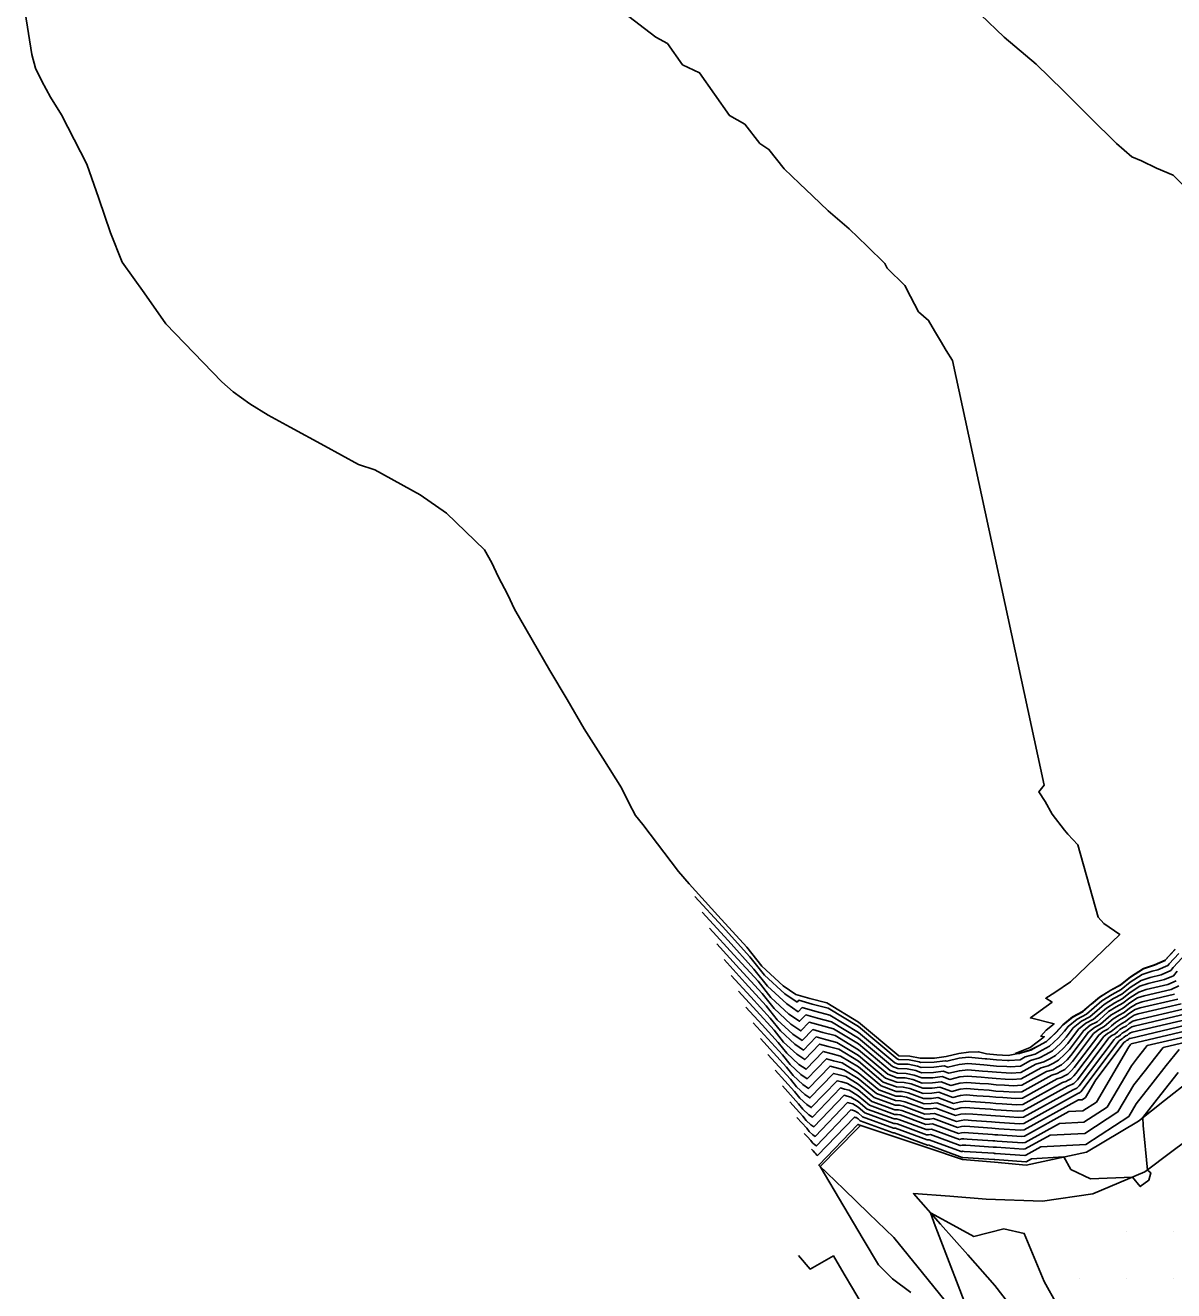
# Model space of a CAD drawing. Extents: x 2188792 to 2191981, y 386090 to 389710.
# Drawn here: x 2188885.7 to 2189130.1, y 386587.4 to 386856.5 of the extents above; entities that cross this region are included whole.
import ezdxf

# ---------------------------------------------------------------- set-up
doc = ezdxf.new("R2010")
doc.units = 0
for name, color, linetype in [('DTM Contours Major', 7, 'Continuous'), ('DTM Contours Minor', 7, 'Continuous'), ('Exist DTM QL2 LIDAR Elevation Point', 7, 'Continuous'), ('PH Exist DTM Breakline', 7, 'Continuous')]:
    doc.layers.add(name, color=color, linetype=linetype)

msp = doc.modelspace()

# ---------------------------------------------------------------- linework, layer by layer
at = {"layer": 'DTM Contours Major'}
for points in [[(2189131.11, 386659.1), (2189129.11, 386656.9), (2189128.83, 386656.57), (2189126.69, 386655.62), (2189125.5, 386655.34), (2189123.37, 386654.63), (2189120.82, 386653), (2189118.85, 386651.43), (2189116.95, 386650.41), (2189114.78, 386649.04), (2189113.16, 386647.67), (2189111.47, 386646.19), (2189109.52, 386645.17), (2189107.59, 386643.61), (2189106.81, 386642.58), (2189105.49, 386641.14), (2189103.63, 386639.39), (2189102.09, 386638.54), (2189100.58, 386637.74), (2189098.48, 386637.11), (2189097.38, 386636.5), (2189095.03, 386636.36), (2189094.72, 386636.38), (2189092.37, 386636.5), (2189090.28, 386636.73), (2189089.96, 386636.75), (2189086.36, 386637.04), (2189084.38, 386636.83), (2189081.79, 386636.2), (2189081.45, 386636.32), (2189079.08, 386636.02), (2189076.19, 386635.97), (2189075.86, 386636.09), (2189073.74, 386636.52), (2189071.52, 386636.59), (2189071.19, 386636.71), (2189063, 386643.56), (2189056.53, 386647.47), (2189053.1, 386648.36), (2189050.27, 386649.16), (2189049.9, 386648.78), (2189047.27, 386650.53), (2189042.96, 386654.52), (2189039.88, 386658.42), (2189034.02, 386664.84), (2189028.16, 386671.26)], [(2189130.21, 386650.46), (2189123.36, 386648.85), (2189122.13, 386648.44), (2189120.66, 386647.5), (2189119.52, 386646.59), (2189118.42, 386646.01), (2189117.17, 386645.21), (2189116.24, 386644.42), (2189115.26, 386643.57), (2189114.13, 386642.98), (2189113.02, 386642.08), (2189108.54, 386636.14), (2189107.83, 386635.38), (2189106.85, 386634.45), (2189106.03, 386634), (2189105.23, 386633.58), (2189104.12, 386633.24), (2189097.77, 386629.73), (2189096.14, 386629.63), (2189093.86, 386629.78), (2189092.23, 386629.87), (2189090.77, 386630.03), (2189088.47, 386630.18), (2189085.98, 386630.38), (2189084.6, 386630.23), (2189082.81, 386629.79), (2189080.32, 386630.72), (2189078.66, 386630.51), (2189076.65, 386630.47), (2189074.2, 386631.37), (2189072.71, 386631.68), (2189071.15, 386631.72), (2189068.75, 386632.6), (2189062.96, 386637.44), (2189058.39, 386640.2), (2189055.97, 386640.83), (2189053.97, 386641.39), (2189051.27, 386638.58), (2189049.41, 386639.82), (2189046.37, 386642.64), (2189044.2, 386645.39), (2189040.06, 386649.92), (2189035.92, 386654.46)], [(2189133.72, 386645.3), (2189121.22, 386642.36), (2189120.89, 386642.25), (2189120.5, 386642), (2189120.19, 386641.76), (2189119.9, 386641.6), (2189119.56, 386641.39), (2189119.31, 386641.17), (2189119.05, 386640.94), (2189118.75, 386640.79), (2189118.45, 386640.54), (2189110.26, 386629.7), (2189110.18, 386629.62), (2189110.07, 386629.51), (2189109.97, 386629.46), (2189109.88, 386629.41), (2189109.76, 386629.38), (2189098.17, 386622.97), (2189097.24, 386622.91), (2189093, 386623.18), (2189092.08, 386623.23), (2189091.26, 386623.32), (2189086.99, 386623.6), (2189085.59, 386623.71), (2189084.83, 386623.63), (2189083.83, 386623.39), (2189079.18, 386625.12), (2189078.24, 386624.99), (2189077.1, 386624.98), (2189072.54, 386626.65), (2189071.68, 386626.83), (2189070.78, 386626.85), (2189066.3, 386628.49), (2189062.92, 386631.32), (2189060.26, 386632.93), (2189058.84, 386633.3), (2189057.68, 386633.63), (2189052.64, 386628.39), (2189051.56, 386629.11), (2189049.78, 386630.76), (2189048.51, 386632.37), (2189046.1, 386635.01), (2189043.68, 386637.66)], [(2189131.23, 386638.72), (2189128.48, 386635.29), (2189125.67, 386631.72), (2189122.07, 386627.14), (2189120.47, 386624.42), (2189111.34, 386618.48), (2189101.77, 386617.97), (2189098.56, 386616.2), (2189098.34, 386616.18), (2189092.14, 386616.59), (2189091.94, 386616.6), (2189091.76, 386616.62), (2189085.5, 386617.02), (2189085.21, 386617.05), (2189085.05, 386617.03), (2189084.85, 386616.98), (2189078.05, 386619.51), (2189077.83, 386619.48), (2189077.56, 386619.48), (2189070.88, 386621.94), (2189070.65, 386621.98), (2189070.42, 386621.99), (2189063.86, 386624.39), (2189062.89, 386625.2), (2189062.12, 386625.66), (2189061.71, 386625.77), (2189061.38, 386625.86), (2189054.02, 386618.2), (2189053.7, 386618.4), (2189053.19, 386618.88), (2189052.83, 386619.34), (2189052.14, 386620.1), (2189051.44, 386620.86)]]:
    msp.add_lwpolyline(points, dxfattribs=at)
at = {"layer": 'DTM Contours Minor'}
for points in [[(2189012.93, 386859.36), (2189019.87, 386854.02), (2189022.35, 386852.66), (2189025.53, 386848.13), (2189029.16, 386846.41), (2189032.34, 386841.88), (2189035.52, 386837.34), (2189038.79, 386835.52), (2189042.01, 386831.44), (2189043.92, 386830.13), (2189047.13, 386826.05), (2189050.46, 386822.9), (2189053.2, 386820.26), (2189056.52, 386817.1), (2189061.02, 386813.29), (2189064.79, 386809.57), (2189068.56, 386805.85), (2189069.08, 386804.91), (2189072.85, 386801.19), (2189074.01, 386798.87), (2189075.76, 386795.63), (2189077.89, 386793.78), (2189079.17, 386791.56), (2189080.41, 386789.46), (2189081.65, 386787.37), (2189083, 386785.24), (2189102.52, 386694.95), (2189101.34, 386693.54), (2189102.69, 386691.42), (2189104.22, 386688.77), (2189106.79, 386685.37), (2189107.55, 386684.48), (2189109.63, 386682.21), (2189114, 386666.84), (2189115.21, 386665.51), (2189118.56, 386663.17), (2189108.11, 386653.06), (2189104.73, 386650.8), (2189102.83, 386649.61), (2189104.17, 386648.8), (2189099.57, 386645.41), (2189104.6, 386644.17), (2189102.92, 386642.81), (2189101.75, 386641.54), (2189102.51, 386641.4), (2189099.51, 386639.11), (2189096.33, 386637.85), (2189096.82, 386637.83), (2189097.3, 386637.86), (2189097.35, 386637.89), (2189099.65, 386638.58), (2189101.3, 386639.45), (2189102.99, 386640.37), (2189105.02, 386642.29), (2189106.47, 386643.87), (2189106.51, 386643.92), (2189108.6, 386645.61), (2189110.71, 386646.72), (2189112.55, 386648.32), (2189114.3, 386649.81), (2189116.65, 386651.29), (2189118.71, 386652.4), (2189120.85, 386654.1), (2189123.62, 386655.87), (2189125.93, 386656.64), (2189125.99, 386656.66), (2189128.25, 386657.66), (2189128.26, 386657.68), (2189130.38, 386660)], [(2189131.85, 386658.2), (2189129.96, 386656.13), (2189129.41, 386655.48), (2189127.39, 386654.59), (2189125.07, 386654.05), (2189123.12, 386653.39), (2189120.79, 386651.9), (2189118.98, 386650.47), (2189117.24, 386649.53), (2189115.25, 386648.28), (2189113.78, 386647.02), (2189112.23, 386645.67), (2189110.44, 386644.73), (2189108.68, 386643.3), (2189107.16, 386641.29), (2189105.96, 386639.99), (2189104.27, 386638.4), (2189102.87, 386637.63), (2189101.51, 386636.91), (2189099.61, 386636.34), (2189097.46, 386635.15), (2189095.25, 386635.01), (2189094.55, 386635.06), (2189092.34, 386635.18), (2189090.38, 386635.39), (2189089.67, 386635.44), (2189086.28, 386635.71), (2189084.42, 386635.51), (2189082, 386634.92), (2189081.23, 386635.2), (2189079, 386634.92), (2189076.29, 386634.87), (2189075.53, 386635.15), (2189073.53, 386635.55), (2189071.44, 386635.61), (2189070.7, 386635.89), (2189062.99, 386642.33), (2189056.9, 386646.02), (2189053.67, 386646.86), (2189051.01, 386647.61), (2189050.17, 386646.74), (2189047.7, 386648.39), (2189043.64, 386652.15), (2189040.74, 386655.81), (2189035.23, 386661.86), (2189029.71, 386667.9)], [(2189130.81, 386655.35), (2189129.99, 386654.4), (2189128.1, 386653.56), (2189124.65, 386652.75), (2189122.87, 386652.16), (2189120.76, 386650.8), (2189119.12, 386649.5), (2189117.54, 386648.65), (2189115.73, 386647.51), (2189114.39, 386646.37), (2189112.98, 386645.14), (2189111.37, 386644.29), (2189109.76, 386643), (2189107.5, 386640.01), (2189106.43, 386638.83), (2189104.92, 386637.41), (2189103.66, 386636.72), (2189102.44, 386636.08), (2189100.74, 386635.57), (2189097.54, 386633.8), (2189095.47, 386633.67), (2189094.38, 386633.74), (2189092.31, 386633.85), (2189090.48, 386634.05), (2189089.37, 386634.12), (2189086.21, 386634.37), (2189084.47, 386634.19), (2189082.2, 386633.64), (2189081, 386634.08), (2189078.91, 386633.81), (2189076.38, 386633.77), (2189075.19, 386634.21), (2189073.33, 386634.58), (2189071.37, 386634.64), (2189070.21, 386635.07), (2189062.98, 386641.11), (2189057.27, 386644.56), (2189054.25, 386645.35), (2189051.75, 386646.05), (2189050.45, 386644.7), (2189048.13, 386646.25), (2189044.33, 386649.77), (2189041.61, 386653.21), (2189036.43, 386658.87), (2189031.26, 386664.54)], [(2189130.57, 386653.31), (2189128.8, 386652.53), (2189124.22, 386651.45), (2189122.63, 386650.92), (2189120.72, 386649.7), (2189119.25, 386648.53), (2189117.83, 386647.77), (2189116.21, 386646.75), (2189115.01, 386645.72), (2189113.74, 386644.62), (2189112.29, 386643.85), (2189110.85, 386642.69), (2189107.85, 386638.72), (2189106.9, 386637.68), (2189105.56, 386636.42), (2189104.45, 386635.82), (2189103.37, 386635.25), (2189101.86, 386634.79), (2189097.62, 386632.44), (2189095.7, 386632.32), (2189094.21, 386632.42), (2189092.28, 386632.52), (2189090.57, 386632.71), (2189089.07, 386632.81), (2189086.13, 386633.04), (2189084.51, 386632.87), (2189082.41, 386632.35), (2189080.77, 386632.96), (2189078.83, 386632.71), (2189076.47, 386632.67), (2189074.86, 386633.26), (2189073.12, 386633.62), (2189071.3, 386633.67), (2189069.72, 386634.24), (2189062.98, 386639.88), (2189057.65, 386643.11), (2189054.82, 386643.85), (2189052.49, 386644.5), (2189050.72, 386642.66), (2189048.56, 386644.11), (2189045.01, 386647.39), (2189042.47, 386650.6), (2189037.64, 386655.89), (2189032.81, 386661.18)], [(2189131.14, 386652.22), (2189129.5, 386651.49), (2189123.79, 386650.15), (2189122.38, 386649.68), (2189120.69, 386648.6), (2189119.38, 386647.56), (2189118.13, 386646.89), (2189116.69, 386645.98), (2189115.62, 386645.07), (2189114.5, 386644.09), (2189113.21, 386643.41), (2189111.93, 386642.38), (2189108.19, 386637.43), (2189107.36, 386636.53), (2189106.2, 386635.44), (2189105.24, 386634.91), (2189104.3, 386634.41), (2189102.99, 386634.02), (2189097.7, 386631.09), (2189095.92, 386630.98), (2189094.03, 386631.1), (2189092.25, 386631.19), (2189090.67, 386631.37), (2189088.77, 386631.49), (2189086.05, 386631.71), (2189084.56, 386631.55), (2189082.61, 386631.07), (2189080.55, 386631.84), (2189078.75, 386631.61), (2189076.56, 386631.57), (2189074.53, 386632.32), (2189072.92, 386632.65), (2189071.22, 386632.69), (2189069.23, 386633.42), (2189062.97, 386638.66), (2189058.02, 386641.65), (2189055.4, 386642.34), (2189053.23, 386642.95), (2189051, 386640.62), (2189048.99, 386641.97), (2189045.69, 386645.02), (2189043.33, 386648), (2189038.85, 386652.91), (2189034.37, 386657.82)], [(2189130.91, 386649.43), (2189122.93, 386647.55), (2189121.88, 386647.2), (2189120.63, 386646.4), (2189119.65, 386645.63), (2189118.72, 386645.12), (2189117.65, 386644.45), (2189116.85, 386643.77), (2189116.02, 386643.04), (2189115.06, 386642.54), (2189114.11, 386641.77), (2189108.88, 386634.85), (2189108.3, 386634.23), (2189107.49, 386633.46), (2189106.82, 386633.09), (2189106.16, 386632.75), (2189105.25, 386632.47), (2189097.85, 386628.38), (2189096.36, 386628.29), (2189093.69, 386628.46), (2189092.2, 386628.54), (2189090.87, 386628.69), (2189088.18, 386628.86), (2189085.9, 386629.04), (2189084.65, 386628.91), (2189083.02, 386628.51), (2189080.09, 386629.6), (2189078.58, 386629.4), (2189076.74, 386629.37), (2189073.87, 386630.43), (2189072.51, 386630.71), (2189071.08, 386630.75), (2189068.26, 386631.78), (2189062.95, 386636.21), (2189058.76, 386638.75), (2189056.55, 386639.33), (2189054.71, 386639.84), (2189051.54, 386636.54), (2189049.84, 386637.68), (2189047.05, 386640.26), (2189045.06, 386642.79), (2189041.26, 386646.94), (2189037.47, 386651.1)], [(2189131.61, 386648.4), (2189122.51, 386646.26), (2189121.63, 386645.97), (2189120.59, 386645.3), (2189119.79, 386644.66), (2189119.01, 386644.24), (2189118.13, 386643.68), (2189117.47, 386643.12), (2189116.77, 386642.52), (2189115.98, 386642.1), (2189115.19, 386641.46), (2189109.22, 386633.57), (2189108.77, 386633.07), (2189108.14, 386632.47), (2189107.61, 386632.18), (2189107.09, 386631.91), (2189106.37, 386631.7), (2189097.93, 386627.03), (2189096.58, 386626.94), (2189093.52, 386627.14), (2189092.17, 386627.21), (2189090.97, 386627.35), (2189087.88, 386627.55), (2189085.82, 386627.71), (2189084.69, 386627.59), (2189083.22, 386627.23), (2189079.86, 386628.48), (2189078.49, 386628.3), (2189076.83, 386628.27), (2189073.53, 386629.49), (2189072.3, 386629.74), (2189071, 386629.77), (2189067.77, 386630.96), (2189062.95, 386634.99), (2189059.14, 386637.29), (2189057.12, 386637.82), (2189055.45, 386638.29), (2189051.82, 386634.51), (2189050.27, 386635.54), (2189047.74, 386637.89), (2189045.92, 386640.18), (2189042.47, 386643.96), (2189039.02, 386647.74)], [(2189132.32, 386647.37), (2189122.08, 386644.96), (2189121.39, 386644.73), (2189120.56, 386644.2), (2189119.92, 386643.69), (2189119.31, 386643.36), (2189118.6, 386642.92), (2189118.08, 386642.47), (2189117.53, 386641.99), (2189116.9, 386641.66), (2189116.28, 386641.16), (2189109.57, 386632.28), (2189109.24, 386631.92), (2189108.78, 386631.49), (2189108.4, 386631.28), (2189108.02, 386631.08), (2189107.5, 386630.92), (2189098.01, 386625.67), (2189096.8, 386625.6), (2189093.35, 386625.82), (2189092.14, 386625.89), (2189091.07, 386626.01), (2189087.58, 386626.23), (2189085.75, 386626.38), (2189084.74, 386626.27), (2189083.42, 386625.95), (2189079.64, 386627.36), (2189078.41, 386627.2), (2189076.92, 386627.17), (2189073.2, 386628.54), (2189072.09, 386628.77), (2189070.93, 386628.8), (2189067.28, 386630.14), (2189062.94, 386633.77), (2189059.51, 386635.84), (2189057.69, 386636.31), (2189056.19, 386636.73), (2189052.09, 386632.47), (2189050.7, 386633.4), (2189048.42, 386635.51), (2189046.79, 386637.58), (2189043.68, 386640.98), (2189040.58, 386644.38)], [(2189133.02, 386646.33), (2189121.65, 386643.66), (2189121.14, 386643.49), (2189120.53, 386643.1), (2189120.06, 386642.72), (2189119.6, 386642.48), (2189119.08, 386642.15), (2189118.7, 386641.82), (2189118.29, 386641.47), (2189117.82, 386641.22), (2189117.36, 386640.85), (2189109.91, 386630.99), (2189109.71, 386630.77), (2189109.42, 386630.5), (2189109.19, 386630.37), (2189108.95, 386630.25), (2189108.63, 386630.15), (2189098.09, 386624.32), (2189097.02, 386624.25), (2189093.17, 386624.5), (2189092.11, 386624.56), (2189091.17, 386624.66), (2189087.28, 386624.92), (2189085.67, 386625.04), (2189084.78, 386624.95), (2189083.63, 386624.67), (2189079.41, 386626.24), (2189078.33, 386626.1), (2189077.01, 386626.08), (2189072.87, 386627.6), (2189071.89, 386627.8), (2189070.86, 386627.83), (2189066.79, 386629.31), (2189062.93, 386632.54), (2189059.88, 386634.38), (2189058.27, 386634.81), (2189056.93, 386635.18), (2189052.37, 386630.43), (2189051.13, 386631.26), (2189049.1, 386633.14), (2189047.65, 386634.97), (2189044.89, 386637.99), (2189042.13, 386641.02)], [(2189134.43, 386644.27), (2189120.79, 386641.06), (2189120.64, 386641.01), (2189120.46, 386640.9), (2189120.33, 386640.79), (2189120.19, 386640.72), (2189120.04, 386640.62), (2189119.93, 386640.52), (2189119.81, 386640.42), (2189119.67, 386640.35), (2189119.53, 386640.24), (2189113.49, 386632.23), (2189111.3, 386628.51), (2189110.55, 386628.02), (2189109.76, 386627.98), (2189098.25, 386621.61), (2189097.46, 386621.56), (2189092.83, 386621.86), (2189092.05, 386621.91), (2189091.36, 386621.98), (2189086.69, 386622.29), (2189085.52, 386622.38), (2189084.87, 386622.31), (2189084.03, 386622.1), (2189078.96, 386623.99), (2189078.16, 386623.89), (2189077.19, 386623.88), (2189072.2, 386625.71), (2189071.48, 386625.86), (2189070.71, 386625.88), (2189065.81, 386627.67), (2189062.92, 386630.09), (2189060.63, 386631.48), (2189059.42, 386631.79), (2189058.42, 386632.07), (2189052.92, 386626.35), (2189051.99, 386626.97), (2189050.47, 386628.38), (2189049.38, 386629.76), (2189047.3, 386632.03), (2189045.23, 386634.3)], [(2189135.13, 386643.24), (2189121.01, 386639.92), (2189120.86, 386639.73), (2189120.71, 386639.55), (2189120.52, 386639.3), (2189113.59, 386627.49), (2189110.75, 386625.64), (2189107.76, 386625.48), (2189098.33, 386620.26), (2189097.68, 386620.22), (2189092.66, 386620.55), (2189092.02, 386620.58), (2189091.46, 386620.64), (2189086.39, 386620.97), (2189085.44, 386621.05), (2189084.92, 386620.99), (2189084.24, 386620.82), (2189078.73, 386622.87), (2189078.08, 386622.79), (2189077.29, 386622.78), (2189071.87, 386624.77), (2189071.27, 386624.89), (2189070.64, 386624.91), (2189065.33, 386626.85), (2189062.91, 386628.87), (2189061, 386630.02), (2189059.99, 386630.29), (2189059.16, 386630.52), (2189053.19, 386624.31), (2189052.42, 386624.83), (2189051.15, 386626.01), (2189050.24, 386627.15), (2189048.51, 386629.05), (2189046.78, 386630.94)], [(2189135.83, 386642.2), (2189124.41, 386639.52), (2189123.4, 386638.25), (2189122.37, 386636.94), (2189121.04, 386635.25), (2189115.89, 386626.46), (2189110.94, 386623.25), (2189105.76, 386622.97), (2189098.41, 386618.9), (2189097.9, 386618.87), (2189092.49, 386619.23), (2189092, 386619.25), (2189091.56, 386619.3), (2189086.09, 386619.65), (2189085.36, 386619.71), (2189084.96, 386619.67), (2189084.44, 386619.54), (2189078.5, 386621.75), (2189077.99, 386621.69), (2189077.38, 386621.68), (2189071.54, 386623.82), (2189071.06, 386623.92), (2189070.56, 386623.93), (2189064.84, 386626.03), (2189062.9, 386627.65), (2189061.38, 386628.57), (2189060.57, 386628.78), (2189059.9, 386628.97), (2189053.47, 386622.27), (2189052.85, 386622.69), (2189051.83, 386623.63), (2189051.1, 386624.55), (2189049.72, 386626.06), (2189048.34, 386627.58)], [(2189136.54, 386641.17), (2189127.82, 386639.12), (2189125.94, 386636.77), (2189124.02, 386634.33), (2189121.55, 386631.2), (2189118.18, 386625.44), (2189111.14, 386620.87), (2189103.77, 386620.47), (2189098.48, 386617.55), (2189098.12, 386617.53), (2189092.31, 386617.91), (2189091.97, 386617.92), (2189091.66, 386617.96), (2189085.79, 386618.34), (2189085.29, 386618.38), (2189085.01, 386618.35), (2189084.64, 386618.26), (2189078.27, 386620.63), (2189077.91, 386620.58), (2189077.47, 386620.58), (2189071.21, 386622.88), (2189070.86, 386622.95), (2189070.49, 386622.96), (2189064.35, 386625.21), (2189062.9, 386626.42), (2189061.75, 386627.11), (2189061.14, 386627.27), (2189060.64, 386627.41), (2189053.74, 386620.23), (2189053.27, 386620.55), (2189052.51, 386621.25), (2189051.97, 386621.94), (2189050.93, 386623.08), (2189049.89, 386624.22)], [(2189131.02, 386633.81), (2189127.33, 386629.12), (2189123.49, 386624.25), (2189123.56, 386622.56), (2189124.45, 386613.07), (2189125.19, 386612.47), (2189124.78, 386610.89), (2189122.95, 386609.56), (2189121.25, 386611.55), (2189112.32, 386611.22), (2189108.18, 386613.2), (2189106.67, 386615.84), (2189099.77, 386615.47), (2189098.64, 386614.84), (2189098.57, 386614.84), (2189091.97, 386615.27), (2189091.91, 386615.27), (2189091.86, 386615.28), (2189085.2, 386615.71), (2189085.13, 386615.71), (2189085.1, 386615.71), (2189085.05, 386615.7), (2189077.82, 386618.39), (2189077.74, 386618.38), (2189077.65, 386618.38), (2189070.54, 386620.99), (2189070.45, 386621.01), (2189070.34, 386621.01), (2189063.37, 386623.56), (2189062.88, 386623.97), (2189062.49, 386624.21), (2189062.29, 386624.26), (2189062.12, 386624.31), (2189054.29, 386616.16), (2189054.13, 386616.26), (2189053.88, 386616.5), (2189053.69, 386616.73), (2189053.34, 386617.12), (2189052.99, 386617.5)], [(2189074.11, 386587.03), (2189070.24, 386589.93), (2189067.22, 386592.9), (2189063.98, 386598.38), (2189059.88, 386605.31), (2189054.85, 386613.82), (2189062.68, 386621.86), (2189063.4, 386622.55), (2189062.88, 386622.74), (2189062.87, 386622.75), (2189062.87, 386622.75), (2189062.86, 386622.75), (2189062.86, 386622.76), (2189054.56, 386614.12), (2189054.56, 386614.12), (2189054.56, 386614.12), (2189054.56, 386614.13), (2189054.55, 386614.13), (2189054.55, 386614.14)], [(2189105.27, 386584.4), (2189102.51, 386589.39), (2189098.25, 386599.6), (2189093.92, 386600.55), (2189087.51, 386598.95), (2189081.59, 386602.18), (2189080.8, 386602.62), (2189078.28, 386603.99), (2189079.31, 386601.22), (2189079.82, 386599.89), (2189082.24, 386593.45), (2189084.16, 386588.49), (2189085.44, 386585.15)], [(2189063.09, 386585.55), (2189061.7, 386587.91), (2189059.93, 386590.89), (2189057.63, 386594.78), (2189052.69, 386592), (2189050.19, 386594.86)]]:
    msp.add_lwpolyline(points, dxfattribs=at)
at = {"layer": 'Exist DTM QL2 LIDAR Elevation Point'}
for p, q in [((2189120.44, 386639.98), (2189120.44, 386639.98)), ((2189110.48, 386628.88), (2189110.48, 386628.88)), ((2189119.97, 386600.06), (2189119.97, 386600.06)), ((2189129.97, 386600.06), (2189129.97, 386600.06)), ((2189109.98, 386590.01), (2189109.98, 386590.01)), ((2189119.98, 386590.01), (2189119.98, 386590.01)), ((2189129.97, 386590.06), (2189129.97, 386590.06))]:
    msp.add_line(p, q, dxfattribs=at)
at = {"layer": 'PH Exist DTM Breakline'}
for points in [[(2189130.34, 386660.04), (2189128.22, 386657.71), (2189125.95, 386656.71), (2189123.63, 386655.93), (2189120.86, 386654.15), (2189118.7, 386652.45), (2189116.64, 386651.34), (2189114.27, 386649.85), (2189112.52, 386648.36), (2189110.67, 386646.75), (2189108.55, 386645.63), (2189106.45, 386643.93), (2189105, 386642.35), (2189102.95, 386640.42), (2189101.26, 386639.49), (2189099.6, 386638.62), (2189097.3, 386637.93), (2189094.86, 386637.43), (2189092.39, 386637.55), (2189090.2, 386637.8), (2189088.54, 386638.24), (2189086.42, 386638.1), (2189084.34, 386637.88), (2189081.63, 386637.21), (2189079.15, 386636.89), (2189076.12, 386636.84), (2189073.9, 386637.29), (2189071.58, 386637.36), (2189063, 386644.53), (2189056.23, 386648.62), (2189052.64, 386649.56), (2189049.68, 386650.39), (2189046.93, 386652.23), (2189042.42, 386656.41), (2189039.19, 386660.48), (2189033.06, 386667.2), (2189026.93, 386673.92), (2189024.68, 386676.54), (2189017.09, 386686.56), (2189015.5, 386688.44), (2189014.21, 386691.02), (2189012.58, 386694.38), (2189008.61, 386700.65), (2189004.64, 386706.92), (2189000.98, 386713.11), (2188997.32, 386719.3), (2188993.54, 386725.85), (2188989.75, 386732.39), (2188988.36, 386735.39), (2188986.27, 386739.29), (2188984.93, 386742.24), (2188983.41, 386745.01), (2188975.31, 386752.79), (2188969.68, 386756.66), (2188960.04, 386762.03), (2188956.62, 386763.12), (2188949.32, 386767.11), (2188942.02, 386771.09), (2188937.33, 386773.63), (2188933.45, 386776.01), (2188929.89, 386778.62), (2188927.5, 386780.69), (2188921.54, 386786.87), (2188915.58, 386793.06), (2188910.95, 386799.62), (2188906.32, 386806.19), (2188903.82, 386812.43), (2188901.3, 386819.73), (2188898.78, 386827.03), (2188893.4, 386837.5), (2188891.03, 386841.29), (2188889.19, 386844.68), (2188887.88, 386847.42), (2188887.06, 386850.3), (2188885.68, 386859.27)], [(2189088.96, 386858.82), (2189093.99, 386854.05), (2189100.8, 386848.28), (2189106.5, 386842.65), (2189112.2, 386837.02), (2189117.9, 386831.4), (2189121.12, 386828.59), (2189123.17, 386827.75), (2189126.4, 386826.15), (2189129.91, 386824.66), (2189132.41, 386822.19)], [(2189062.87, 386622.73), (2189070.29, 386620.26), (2189077.7, 386617.79), (2189085.11, 386615.32), (2189091.9, 386614.71), (2189098.69, 386614.11), (2189111.47, 386616.88), (2189122.53, 386623.49), (2189128.12, 386627.87), (2189133.7, 386632.25)], [(2189135.44, 386621.31), (2189129.68, 386617), (2189123.93, 386612.68), (2189112.81, 386608), (2189102.11, 386606.43), (2189090.12, 386606.9), (2189082.39, 386607.48), (2189074.67, 386608.06), (2189080.45, 386601.55), (2189086.22, 386595.04), (2189092, 386588.52)], [(2189082.66, 386583.72), (2189076.57, 386591.21), (2189070.48, 386598.7), (2189065.17, 386603.83), (2189059.87, 386608.96), (2189054.57, 386614.09)], [(2189092, 386588.52), (2189100.02, 386578.15)]]:
    msp.add_lwpolyline(points, dxfattribs=at)

doc.saveas('drawing.dxf')
